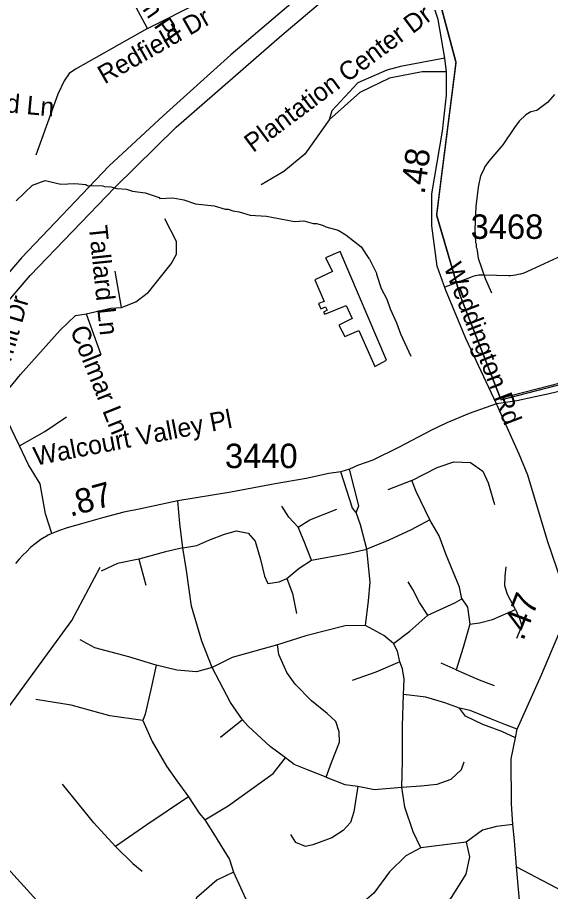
# Model space of a CAD drawing. Extents: x 1383679 to 1536984, y 460658 to 651027.
# Drawn here: x 1479932 to 1482660, y 486503 to 490973 of the extents above; entities that cross this region are included whole.
import ezdxf

# ---------------------------------------------------------------- set-up
doc = ezdxf.new("R2010")
doc.units = 0
for name, color, linetype in [('Default', 7, 'Continuous'), ('Exist Boundary Political City Limit New', 7, 'Continuous'), ('Exist Cultural Warehouse Building Footprint', 7, 'Continuous'), ('Exist Hydrographic Creek Single Shore', 7, 'Continuous'), ('Exist Hydrographic Misc Water Feature', 7, 'Continuous'), ('Exist Road Non-System Type 51', 7, 'Continuous'), ('Exist Road Non-System Type 51 Label', 7, 'Continuous'), ('Exist Road Primary Interstate Divided Center Attributed', 7, 'Continuous'), ('Exist Road Secondary Mileage Hundredths English Label', 7, 'Continuous'), ('Exist Road Secondary Type 51 Attributed', 7, 'Continuous'), ('Exist Road Secondary Type 51 Label', 7, 'Continuous'), ('Exist Road Secondary Type 51 Number Label', 7, 'Continuous'), ('Map Preparation Boundary City Limit Buffer Line', 7, 'Continuous')]:
    doc.layers.add(name, color=color, linetype=linetype)

msp = doc.modelspace()

# ---------------------------------------------------------------- linework, layer by layer
at = {"layer": 'Default'}
for points in [[(1481566.6, 492566.5), (1481569.2, 492560.9), (1481630.5, 492432.2), (1481632.9, 492426.3), (1481763.4, 492066.6), (1481765.5, 492060.6), (1481938.5, 491573.4), (1481940.4, 491567.3), (1482017.2, 491296.1), (1482019, 491290), (1482072.2, 491130.2), (1482074.1, 491124.1), (1482175.2, 490745.8)], [(1482175.2, 490745.8), (1482095.6, 490117.6), (1482076, 489965.4), (1482077.8, 489959.3)], [(1482077.8, 489959.3), (1482197.1, 489551.1), (1482199.1, 489545.1), (1482404.5, 489024.2)], [(1482404.5, 489024.2), (1482406.5, 489018.2), (1483203, 489223.4), (1483695.2, 489344.9), (1484293.6, 489470.5), (1484557.4, 489491.6)]]:
    msp.add_lwpolyline(points, dxfattribs=at)
at = {"layer": 'Exist Boundary Political City Limit New'}
for points in [[(1481566.6, 492566.5), (1481569.2, 492560.9), (1481630.5, 492432.2), (1481632.9, 492426.3), (1481763.4, 492066.6), (1481765.5, 492060.6), (1481938.5, 491573.4), (1481940.4, 491567.3), (1482017.2, 491296.1), (1482019, 491290), (1482072.2, 491130.2), (1482074.1, 491124.1), (1482175.2, 490745.8)], [(1482175.2, 490745.8), (1482074.1, 491124.1), (1482072.2, 491130.2), (1482019, 491290), (1482017.2, 491296.1), (1481940.4, 491567.3), (1481938.5, 491573.4), (1481765.5, 492060.6), (1481763.4, 492066.6), (1481632.9, 492426.3), (1481630.5, 492432.2), (1481569.2, 492560.9), (1481566.6, 492566.5)], [(1482175.2, 490745.8), (1482095.6, 490117.6), (1482076, 489965.4), (1482077.8, 489959.3)], [(1482077.8, 489959.3), (1482097.2, 490111.5), (1482176.9, 490739.7), (1482175.2, 490745.8)], [(1482077.8, 489959.3), (1482197.1, 489551.1), (1482199.1, 489545.1), (1482404.5, 489024.2)], [(1482404.5, 489024.2), (1482199.1, 489545.1), (1482197.1, 489551.1), (1482077.8, 489959.3)], [(1484555.8, 489497.8), (1484292, 489476.7), (1483693.6, 489351.1), (1483201.4, 489229.5), (1482404.5, 489024.2)], [(1482404.5, 489024.2), (1482406.5, 489018.2), (1483203, 489223.4), (1483695.2, 489344.9), (1484293.6, 489470.5), (1484557.4, 489491.6)]]:
    msp.add_lwpolyline(points, dxfattribs=at)
at = {"layer": 'Exist Cultural Warehouse Building Footprint'}
msp.add_lwpolyline([(1481583.7, 489776.8), (1481509, 489743.9), (1481544, 489673.8), (1481453, 489630.8), (1481502, 489521), (1481472.8, 489509.7), (1481484.5, 489482.5), (1481509, 489493.8), (1481516, 489475.7), (1481497.3, 489465.5), (1481505.5, 489455.4), (1481614, 489500.6), (1481645.5, 489433.9), (1481576.7, 489399.9), (1481607, 489342.2), (1481679.3, 489372.7), (1481761, 489188.3), (1481820.5, 489221.1), (1481583.7, 489776.8)], dxfattribs=at)
at = {"layer": 'Exist Hydrographic Creek Single Shore'}
msp.add_lwpolyline([(1477630.3, 482364.1), (1478095.3, 482706), (1478180.3, 482806), (1478391.3, 482969.2), (1478566.3, 483474.4), (1478578.3, 483664.6), (1478736.3, 484646.1), (1478658.3, 484923.4), (1478553.3, 485122.4), (1478506.3, 485290.8), (1478518.3, 485523.6), (1478604.3, 485682.7), (1478713.3, 485739.6), (1478973.3, 485800), (1479024.3, 485858.1), (1479033.2, 486383.1), (1479059.3, 486458.1), (1479323.3, 486820.3), (1479324.3, 486853.1), (1479476.3, 486984.7), (1479577.2, 487025.3), (1480209.3, 487889), (1480355.3, 488161.8)], dxfattribs=at)
at = {"layer": 'Exist Hydrographic Misc Water Feature'}
for points in [[(1482681.1, 490579.1), (1482643.7, 490538.1), (1482590.7, 490497.3), (1482559.3, 490490.1), (1482532.9, 490475), (1482499.5, 490442.3), (1482474.9, 490410.8), (1482415.2, 490322), (1482343.6, 490237.4), (1482322.9, 490207.8), (1482318.7, 490195.9), (1482301.1, 490162.3), (1482289.6, 490105.1), (1482277.3, 490006.1), (1482272.8, 489888.8), (1482275.7, 489822.8), (1482279.5, 489814.7), (1482279.2, 489798.7), (1482283.1, 489790.6), (1482290.1, 489742.4), (1482326.1, 489637.8), (1482358.7, 489565.1)], [(1479925.6, 490035.2), (1480009.1, 490115.5), (1480073.6, 490138.3), (1480153.6, 490121.1), (1480225.3, 490123.3), (1480281.2, 490118.2), (1480289.1, 490114), (1480369.1, 490112.4), (1480377, 490108.3), (1480409, 490107.6), (1480440.9, 490099), (1480488.8, 490094.1), (1480520.6, 490085.4), (1480584.4, 490076.2), (1480656.4, 490051.6), (1480659.9, 490046.7), (1480726.8, 490050.4), (1480783.7, 490040.2), (1480843.3, 490019.1), (1480939.2, 490009.2), (1480994.8, 489992), (1481010.8, 489991.7), (1481034.7, 489983.3), (1481066.6, 489978.7), (1481122.3, 489961.5), (1481206.1, 489955.9), (1481349.7, 489929), (1481397.6, 489932.1), (1481445.4, 489919.2), (1481461.4, 489918.8), (1481493.3, 489910.2), (1481509.1, 489901.9), (1481572.8, 489884.7), (1481612.3, 489861.9), (1481691.2, 489800.3), (1481729.3, 489740.1), (1481734, 489737.5), (1481769.9, 489664.8), (1481768.5, 489660.8), (1481793.1, 489587.6), (1481822.1, 489531.8), (1481839.1, 489483.4), (1481871.7, 489410.8), (1481892.6, 489354.3), (1481944.5, 489241.4)]]:
    msp.add_lwpolyline(points, dxfattribs=at)
at = {"layer": 'Exist Road Non-System Type 51'}
msp.add_line((1482176.6, 487636.2), (1482100.7, 487670.4), dxfattribs=at)
for points in [[(1480596.8, 490916.9), (1480458, 491177.5), (1480336.1, 491397.1)], [(1480596.8, 490916.9), (1480872.6, 491053.9), (1480914.3, 491097.5)], [(1480596.8, 490916.9), (1480228, 490708.4), (1480195.9, 490686.6), (1480170.2, 490649.3), (1480138.2, 490580.8), (1480025.9, 490269.5)], [(1482118.9, 490764.7), (1481891.6, 490722.6), (1481822.2, 490704.1), (1481674.3, 490639.4), (1481540.3, 490496), (1481526.4, 490449.7)], [(1482127.8, 490695.3), (1482002.5, 490694.9), (1481836.1, 490662.5), (1481683.6, 490588.5), (1481526.4, 490449.7)], [(1481526.4, 490449.7), (1481401.6, 490273.9), (1481295.3, 490186), (1481179.7, 490116.6)], [(1480464.2, 489490.1), (1480538.2, 489517.9), (1480602.9, 489568.8), (1480718.5, 489712.2), (1480746.2, 489763.1), (1480746.2, 489827.9), (1480686.1, 489943.5)], [(1482120.8, 489595.8), (1482251.6, 489645.2), (1482264.6, 489649.8), (1482276.1, 489653.6), (1482285.1, 489655.6), (1482293.6, 489656.2), (1482302.6, 489656.8), (1482312.9, 489656.8), (1482322.6, 489656.2), (1482444.4, 489653), (1482455.4, 489653.6), (1482468.2, 489654.2), (1482479.9, 489656.8), (1482494.1, 489659.4), (1482507.6, 489662.7), (1482525, 489667.8), (1482543.6, 489675.5), (1482563, 489683.9), (1482851.6, 489816.9)], [(1480464.2, 489490.1), (1480431.9, 489675.2)], [(1480284, 489457.8), (1480408.8, 489485.5), (1480464.2, 489490.1)], [(1479941.9, 488782.3), (1479877.2, 488916.5), (1479858.7, 488990.5), (1479872.6, 489055.3), (1479946.5, 489147.8), (1480149.9, 489374.5), (1480228.5, 489448.5), (1480284, 489457.8)], [(1480284, 489457.8), (1480357.9, 489249.6)], [(1479941.9, 488782.3), (1480071.3, 488856.3), (1480182.3, 488930.4)], [(1480107.5, 488334.4), (1480075.6, 488434.1), (1480048.2, 488588), (1479988.1, 488685.2), (1479941.9, 488782.3)], [(1481665.6, 488441.1), (1481678.2, 488475.9), (1481630.8, 488662.4)], [(1481949.9, 488605.5), (1482079.4, 488671.9), (1482164.7, 488700.4), (1482250, 488697.2), (1482313.2, 488652.9), (1482341.6, 488592.9), (1482373.2, 488482.2)], [(1481665.6, 488441.1), (1481646.6, 488463.2), (1481586.6, 488649.8)], [(1481949.9, 488605.5), (1481826.7, 488558.1)], [(1482041.6, 488403.6), (1481972, 488548.6), (1481949.9, 488605.5)], [(1480778.8, 488260), (1480763.3, 488385.9), (1480752.3, 488500.8)], [(1481368.2, 488366), (1481319.7, 488416.8), (1481284.3, 488474.3)], [(1481368.2, 488366), (1481427.8, 488403.6), (1481566.9, 488458.8)], [(1481719.2, 488253.3), (1481687.7, 488377.9), (1481665.6, 488441.1)], [(1482041.6, 488403.6), (1481946.6, 488352.8), (1481831.8, 488299.7), (1481719.2, 488253.3)], [(1482205.2, 488000), (1482193.9, 488058.9), (1482125.5, 488224.6), (1482090.1, 488321.8), (1482041.6, 488403.6)], [(1480778.8, 488260), (1480849.4, 488273.2), (1480911.2, 488299.7), (1480990.7, 488330.7), (1481052.5, 488348.3), (1481112.1, 488335.1), (1481147.5, 488295.3), (1481176.2, 488200.3), (1481196, 488116.4), (1481213.7, 488078.8)], [(1481436.7, 488198.1), (1481399.1, 488293.1), (1481368.2, 488366)], [(1480778.8, 488260), (1480689.5, 488240.1), (1480552.6, 488202.5)], [(1480928.9, 487649.1), (1480875.9, 487782.7), (1480822.9, 487961.7), (1480796.4, 488145.1), (1480778.8, 488260)], [(1481436.7, 488198.1), (1481622.1, 488231.2), (1481719.2, 488253.3)], [(1481712.6, 487863.4), (1481728.1, 487990.4), (1481736.9, 488085.4), (1481719.2, 488253.3)], [(1480552.6, 488202.5), (1480444.4, 488180.4), (1480360.5, 488140.7)], [(1480552.6, 488202.5), (1480587.9, 488070)], [(1481310.8, 488103.1), (1481372.6, 488156.1), (1481436.7, 488198.1)], [(1482480.5, 487946), (1482440.6, 488022), (1482425.4, 488065.8), (1482427.3, 488115.2), (1482433, 488162.7)], [(1481213.7, 488078.8), (1481271.1, 488087.6), (1481310.8, 488103.1)], [(1481310.8, 488103.1), (1481339.5, 488028), (1481359.4, 487924.1)], [(1482032.8, 487916.5), (1481988.6, 487981.6), (1481955.5, 488047.9), (1481931.2, 488087.6)], [(1482032.8, 487916.5), (1482169.6, 487979.4), (1482205.2, 488000)], [(1482205.2, 488000), (1482235.5, 487957.4), (1482246.9, 487870)], [(1482246.9, 487870), (1482296.3, 487877.6), (1482362.7, 487894.7), (1482480.5, 487946)], [(1482480.5, 487946), (1482501.4, 487898.5), (1482512.8, 487862.4), (1482486.2, 487797.7)], [(1481856.1, 487770.7), (1481940, 487834.7), (1482032.8, 487916.5)], [(1481712.6, 487863.4), (1481608.9, 487861.2), (1481408, 487810.4), (1481262.3, 487764)], [(1481856.1, 487770.7), (1481807.6, 487812.6), (1481712.6, 487863.4)], [(1482246.9, 487870), (1482212.7, 487750.2), (1482176.6, 487636.2)], [(1480640.9, 487661.2), (1480501.8, 487703.2), (1480327.4, 487749.6), (1480252.4, 487789.4)], [(1481889.3, 487677.9), (1481876, 487733.1), (1481856.1, 487770.7)], [(1481262.3, 487764), (1481030.5, 487699.9), (1480928.9, 487649.1)], [(1481511.8, 487087.1), (1481538.2, 487163.1), (1481580.2, 487266.9), (1481578, 487319.9), (1481560.3, 487373), (1481516.2, 487412.7), (1481436.7, 487479), (1481352.8, 487563), (1481310.9, 487622.6), (1481268.9, 487715.4), (1481262.3, 487764)], [(1481889.3, 487677.9), (1481765.6, 487624.8), (1481644.2, 487582.9)], [(1481906.9, 487509.9), (1481911.3, 487589.5), (1481902.5, 487642.5), (1481889.3, 487677.9)], [(1480400.4, 486065.6), (1480363.9, 486105.3), (1480300.1, 486172.8), (1480249.3, 486228.1), (1480075, 486408.8), (1480031.3, 486458), (1479879.9, 486622.5), (1479767.4, 486740.7), (1479710.5, 486804.2), (1479663.4, 486869), (1479607.3, 486961.6), (1479570.4, 487038.8), (1479526.8, 487155.7), (1479495.1, 487256.8), (1479448.6, 487400.1), (1479364.2, 487663.5)], [(1480640.9, 487661.2), (1480614.4, 487535.9), (1480585.7, 487410), (1480572.4, 487376.9)], [(1480928.9, 487649.1), (1480848.4, 487625.9), (1480746.9, 487634.7), (1480640.9, 487661.2)], [(1481083.5, 487381.8), (1481021.6, 487470.2), (1480928.9, 487649.1)], [(1482176.6, 487636.2), (1482294.4, 487584.9), (1482372.2, 487556.3)], [(1481899.5, 487036.3), (1481902.5, 487171.9), (1481902.5, 487350.9), (1481906.9, 487509.9)], [(1482193.9, 487441.5), (1482118.8, 487468), (1482021.7, 487496.7), (1481906.9, 487509.9)], [(1480572.4, 487376.9), (1480404.7, 487401.2), (1480206, 487456.4), (1480024.9, 487485.1)], [(1482489.7, 487333.2), (1482425.7, 487357.5), (1482357.3, 487384), (1482249.1, 487428.2), (1482193.9, 487441.5)], [(1482480.9, 487289), (1482410.3, 487322.1), (1482313.1, 487357.5), (1482224.8, 487399.5), (1482193.9, 487441.5)], [(1480572.4, 487376.9), (1480620.8, 487270.1), (1480693.7, 487144.1), (1480746.6, 487069), (1480806.2, 486987.3)], [(1481083.5, 487381.8), (1480970.9, 487291.2)], [(1481304, 487187.3), (1481224.8, 487244.8), (1481112.2, 487348.7), (1481083.5, 487381.8)], [(1480890.1, 486870.2), (1481010.1, 486940.6), (1481239.8, 487107.3), (1481304, 487187.3)], [(1481511.8, 487087.1), (1481416.9, 487124.6), (1481348.5, 487153.4), (1481304, 487187.3)], [(1481899.5, 487036.3), (1481996.6, 487042.9), (1482080.5, 487051.8), (1482151.2, 487078.3), (1482204.2, 487126.9), (1482217.4, 487166.7)], [(1480433.1, 486733.2), (1480322.8, 486854.7), (1480161.6, 487051.3)], [(1481511.8, 487087.1), (1481607.3, 487050.5), (1481673.2, 487042.2)], [(1481673.2, 487042.2), (1481652.6, 486910.3), (1481636.2, 486856.8), (1481599.1, 486815.5), (1481541.4, 486778.4), (1481442.6, 486741.3), (1481405.5, 486733.1), (1481356.1, 486753.7), (1481331.4, 486794.9)], [(1481673.2, 487042.2), (1481759.7, 487025.7), (1481899.5, 487036.3)], [(1481996.6, 486727), (1481956.9, 486808.7), (1481915, 486934.7), (1481899.5, 487036.3)], [(1480806.2, 486987.3), (1480594.3, 486843.7), (1480433.1, 486733.2)], [(1480806.2, 486987.3), (1480861.4, 486903.3), (1480890.1, 486870.2)], [(1480890.1, 486870.2), (1480940.9, 486790.6), (1481016, 486666.9), (1481038, 486602.8)], [(1482466.9, 486846.3), (1482383, 486835.2), (1482312.3, 486817.6), (1482228.4, 486755.7)], [(1482228.4, 486755.7), (1482246.1, 486680.6), (1482226.2, 486592.2), (1482151.2, 486472.9), (1481875, 486114.8), (1481780.3, 486048.9), (1481669.1, 486036.5), (1481570.3, 486053)], [(1482228.4, 486755.7), (1481996.6, 486727)], [(1480433.1, 486733.2), (1480521.5, 486647), (1480570, 486607.3)], [(1481996.6, 486727), (1481919.4, 486685), (1481835.5, 486603.3), (1481756, 486495), (1481707.4, 486453), (1481650, 486437.6), (1481561.7, 486433.1)], [(1481038, 486602.8), (1480951.5, 486561.8), (1480847.7, 486471.2), (1480803.6, 486367.4)], [(1481038, 486602.8), (1481109, 486444.6), (1481158.4, 486333.3), (1481207.9, 486234.4)]]:
    msp.add_lwpolyline(points, dxfattribs=at)
at = {"layer": 'Exist Road Primary Interstate Divided Center Attributed'}
for points in [[(1481884, 491517), (1481750.2, 491404.2), (1481613.5, 491288.6), (1481457.1, 491151.8), (1481022.9, 490781), (1480677.8, 490469.5), (1480401.1, 490214), (1479952, 489743.7), (1479498.9, 489217.4), (1479094.9, 488677.3), (1478935.8, 488454.6), (1478677.9, 488052.8), (1478299, 487382.5), (1478263.9, 487327.6)], [(1478372, 487350.4), (1478465.8, 487506.9), (1478804.1, 488090.1), (1479097.8, 488519.4), (1479552.4, 489120.2), (1479685.7, 489291.2), (1479997.1, 489653.5), (1480430.7, 490104), (1480743.1, 490412.3), (1481284.9, 490882.5), (1481560, 491116.6), (1481670.4, 491206.3), (1481782.3, 491317.1), (1481918, 491429.9)]]:
    msp.add_lwpolyline(points, dxfattribs=at)
at = {"layer": 'Exist Road Secondary Type 51 Attributed'}
for points in [[(1482382.9, 488997.5), (1482226.2, 489331), (1482123, 489581), (1482079.5, 489700.7), (1482052.4, 489907.2), (1482052.4, 490070.3), (1482106.7, 490391.1), (1482128.4, 490576), (1482127.8, 490695.3), (1482118.9, 490764.7), (1482085, 490962), (1482025.2, 491146.8), (1481918, 491429.9)], [(1484559, 489449.5), (1484460.5, 489444.1), (1484388.9, 489437.4), (1484310.8, 489429.1), (1484213.6, 489417.7), (1484077.2, 489393.8), (1483970.6, 489375.3), (1483897.5, 489357.9), (1483767.1, 489329), (1483639.4, 489298.1), (1483496.3, 489260.6), (1483361.4, 489224.6), (1483209.1, 489185.7), (1483048.6, 489146.2), (1482948.3, 489121), (1482862.1, 489099.1), (1482793, 489082.8), (1482728.3, 489066), (1482717.7, 489063.3), (1482653.8, 489048.5), (1482580.6, 489032.9), (1482487.3, 489012.1), (1482382.9, 488997.5)], [(1482382.9, 488997.5), (1482243.7, 488947.4), (1482129.1, 488899.9), (1482051, 488861.6), (1481882.5, 488773.9), (1481750.9, 488709.8), (1481671.9, 488681.4), (1481630.8, 488662.4), (1481586.6, 488649.8), (1481524.9, 488640.9), (1481409.8, 488616), (1481249.9, 488588.3), (1481024.2, 488544.8), (1480752.3, 488500.8), (1480553.8, 488458.3), (1480476.7, 488442.6), (1480367.6, 488413.8), (1480258.9, 488383.8), (1480228.4, 488374.7), (1480185.3, 488363.6), (1480146.9, 488350.1), (1480107.5, 488334.4), (1480088.3, 488325.2), (1480075, 488317.5), (1480068.6, 488313.8), (1480051, 488303.7), (1480035, 488291.9), (1480014.8, 488276.6), (1479998.2, 488262.6), (1479977.5, 488241), (1479959, 488222.8), (1479940.1, 488202.1), (1479921.6, 488180.6)], [(1482486.7, 486629.8), (1482475.7, 486762.3), (1482466.9, 486846.3), (1482460.2, 486952.3), (1482458, 487182.1), (1482480.9, 487289), (1482489.7, 487333.2), (1482613.1, 487611.2), (1482720.8, 487864.8), (1482739.8, 488016.9), (1482644.8, 488295.8), (1482543.5, 488631.7), (1482499.1, 488739.5), (1482382.9, 488997.5)], [(1482866.9, 483600.3), (1482821.9, 483908.6), (1482777.6, 484339.6), (1482696.8, 484745.2), (1482638.3, 485252.3), (1482593.9, 485569.2), (1482524.3, 486192.3), (1482486.7, 486629.8)], [(1482486.7, 486629.8), (1483087.2, 486313.8), (1483854.3, 485917.8), (1484443.3, 485613.6), (1484709.3, 485486.8), (1484887.1, 485429.6)]]:
    msp.add_lwpolyline(points, dxfattribs=at)
at = {"layer": 'Map Preparation Boundary City Limit Buffer Line'}
for points in [[(1481566.6, 492566.5), (1481569.2, 492560.9), (1481630.5, 492432.2), (1481632.9, 492426.3), (1481763.4, 492066.6), (1481765.5, 492060.6), (1481938.5, 491573.4), (1481940.4, 491567.3), (1482017.2, 491296.1), (1482019, 491290), (1482072.2, 491130.2), (1482074.1, 491124.1), (1482175.2, 490745.8)], [(1482175.2, 490745.8), (1482074.1, 491124.1), (1482072.2, 491130.2), (1482019, 491290), (1482017.2, 491296.1), (1481940.4, 491567.3), (1481938.5, 491573.4), (1481765.5, 492060.6), (1481763.4, 492066.6), (1481632.9, 492426.3), (1481630.5, 492432.2), (1481569.2, 492560.9), (1481566.6, 492566.5)], [(1481566.6, 492566.5), (1481569.2, 492560.9), (1481630.5, 492432.2), (1481632.9, 492426.3), (1481763.4, 492066.6), (1481765.5, 492060.6), (1481938.5, 491573.4), (1481940.4, 491567.3), (1482017.2, 491296.1), (1482019, 491290), (1482072.2, 491130.2), (1482074.1, 491124.1), (1482175.2, 490745.8)], [(1482175.2, 490745.8), (1482095.6, 490117.6), (1482076, 489965.4), (1482077.8, 489959.3)], [(1482175.2, 490745.8), (1482095.6, 490117.6), (1482076, 489965.4), (1482077.8, 489959.3)], [(1482077.8, 489959.3), (1482097.2, 490111.5), (1482176.9, 490739.7), (1482175.2, 490745.8)], [(1482077.8, 489959.3), (1482197.1, 489551.1), (1482199.1, 489545.1), (1482404.5, 489024.2)], [(1482404.5, 489024.2), (1482199.1, 489545.1), (1482197.1, 489551.1), (1482077.8, 489959.3)], [(1482077.8, 489959.3), (1482197.1, 489551.1), (1482199.1, 489545.1), (1482404.5, 489024.2)], [(1484555.8, 489497.8), (1484292, 489476.7), (1483693.6, 489351.1), (1483201.4, 489229.5), (1482404.5, 489024.2)], [(1482404.5, 489024.2), (1482406.5, 489018.2), (1483203, 489223.4), (1483695.2, 489344.9), (1484293.6, 489470.5), (1484557.4, 489491.6)], [(1482404.5, 489024.2), (1482406.5, 489018.2), (1483203, 489223.4), (1483695.2, 489344.9), (1484293.6, 489470.5), (1484557.4, 489491.6)]]:
    msp.add_lwpolyline(points, dxfattribs=at)

# ---------------------------------------------------------------- texts
at = {"layer": 'Exist Road Non-System Type 51 Label'}
for s, rotation, p in [('Parham Pl', 304.572, (1480354, 491326.3)), ('Redfield Dr', 29.7477, (1480377.2, 490629.8)), ('Plantation Center Dr', 36.6482, (1481137.4, 490279.3)), ('Flowering Dogwood Ln', 354.8508, (1478821.6, 490582.7)), ('Tallard Ln', 275.9195, (1480296.2, 489905.7)), ('Glen Summit Dr', 73.758, (1479739.2, 488666.2)), ('Colmar Ln', 291.8082, (1480199.5, 489375.4)), ('Walcourt Valley Pl', 10.9001, (1480023.9, 488680.9))]:
    msp.add_text(s, height=95, rotation=rotation, dxfattribs=at).set_placement(p)
at = {"layer": 'Exist Road Secondary Mileage Hundredths English Label'}
for s, rotation, p in [('.48', 82.4429, (1482015.2, 490065.2)), ('.87', 15.4508, (1480201.6, 488419)), ('.47', 68.8946, (1482520.2, 487781.1))]:
    msp.add_text(s, height=125, rotation=rotation, dxfattribs=at).set_placement(p)
at = {"layer": 'Exist Road Secondary Type 51 Label'}
msp.add_text('Weddington Rd', height=95, rotation=290.9985, dxfattribs=at).set_placement((1482112.3, 489697.7))
at = {"layer": 'Exist Road Secondary Type 51 Number Label'}
for s, p in [('3468', (1482251.2, 489840.6)), ('3440', (1480993.7, 488668.3))]:
    msp.add_text(s, height=125, dxfattribs=at).set_placement(p)

doc.saveas('drawing.dxf')
